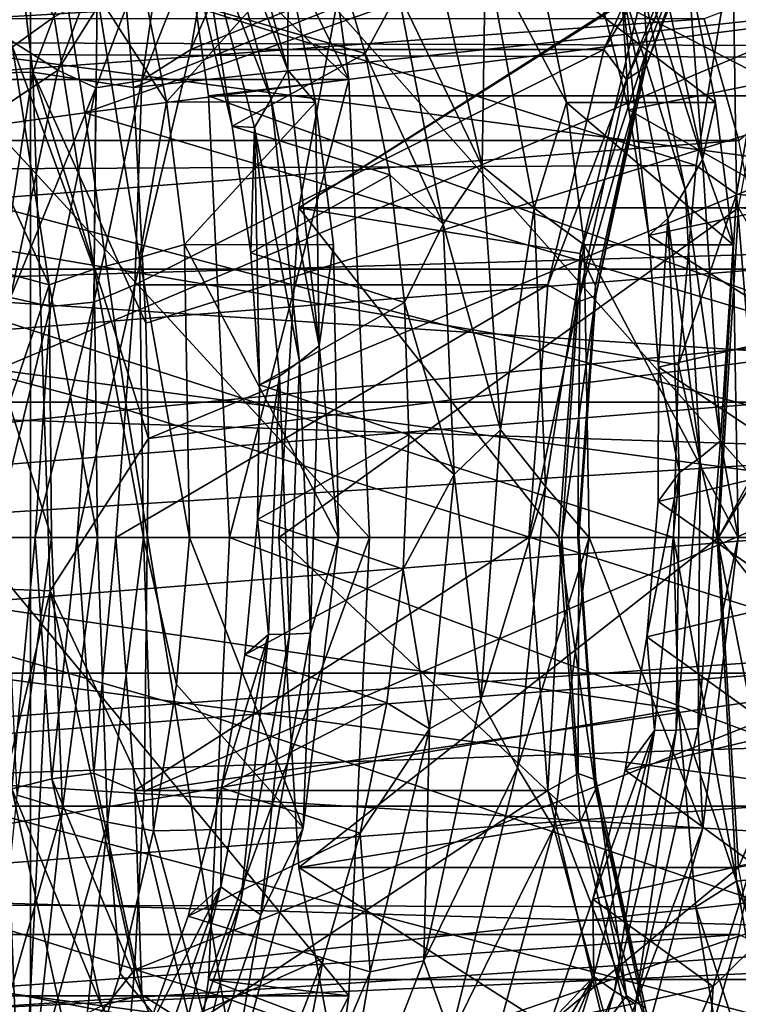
# Model space of a CAD drawing. Header units: metres. Extents: x -62 to 150, y -92 to 92.
# Tile 589 of 656: x 27.16 to 30.1, y 58.09 to 62.12. Entities that reach past the tile are written whole.
import ezdxf

# ---------------------------------------------------------------- set-up
doc = ezdxf.new("R2010")
doc.units = ezdxf.units.M
doc.layers.add('solid_500615', color=7, linetype='CONTINUOUS')

msp = doc.modelspace()

# ---------------------------------------------------------------- linework, layer by layer
at = {"layer": 'solid_500615'}
for points in [[(42.024872, 61.929775, 44.300327), (10.76731, 63.033997, 22.966919), (10.926191, 64.016174, 22.740013)], [(42.284065, 63.812038, 43.930161), (42.024872, 61.929775, 44.300327), (10.926191, 64.016174, 22.740013)], [(26.9657, 63.991287, 1.371703), (27.209808, 61.906448, 1.026933), (26.814638, 61.899193, 0.949436)], [(26.9657, 63.991287, 1.371703), (27.539228, 62.780327, 1.286887), (27.209808, 61.906448, 1.026933)], [(55.74284, 63.812077, 24.709034), (25.264481, 63.033997, 2.262815), (25.378672, 62.033115, 2.099732)], [(56.002037, 61.929798, 24.338863), (55.74284, 63.812077, 24.709034), (25.378672, 62.033115, 2.099732)], [(26.615343, 63.707741, 4.703797), (28.253647, 63.707741, 5.85095), (28.505728, 61.87693, 5.490941)], [(26.867424, 61.87693, 4.343788), (26.615343, 63.707741, 4.703797), (28.505728, 61.87693, 5.490941)], [(28.505728, 61.87693, 5.490941), (28.253647, 63.707741, 5.85095), (27.675091, 63.571117, 6.677214)], [(27.622869, 61.844666, 1.167425), (27.539228, 62.780327, 1.286887), (32.27454, 63.687843, 3.468868)], [(32.402534, 62.361904, 3.290096), (27.622869, 61.844666, 1.167425), (32.27454, 63.687843, 3.468868)], [(26.956396, 62.612083, 30.472433), (27.200054, 56.426136, 30.643044), (27.200054, 63.573864, 30.643044)], [(33.562912, 56.426136, 35.098366), (33.562912, 63.573864, 35.098366), (27.200054, 63.573864, 30.643044)], [(33.562912, 56.426136, 35.098366), (27.200054, 63.573864, 30.643044), (27.200054, 56.426136, 30.643044)], [(27.675091, 63.571117, 6.677214), (32.597504, 63.571693, 10.124093), (32.85331, 61.810539, 9.758763)], [(27.930851, 61.810089, 6.311951), (27.675091, 63.571117, 6.677214), (32.85331, 61.810539, 9.758763)], [(28.505728, 61.87693, 5.490941), (27.675091, 63.571117, 6.677214), (27.930851, 61.810089, 6.311951)], [(31.640343, 63.233532, 46.173004), (27.258905, 62.764702, 42.16732), (27.423189, 61.74086, 42.149097)], [(30.33288, 62.10878, 44.805107), (31.640343, 63.233532, 46.173004), (27.423189, 61.74086, 42.149097)], [(42.024872, 61.929775, 44.300327), (10.653118, 62.033115, 23.130001), (10.76731, 63.033997, 22.966919)], [(29.929298, 61.524059, 29.609573), (25.181379, 61.502308, 26.29071), (25.44878, 62.941555, 25.908823)], [(30.07942, 62.44223, 29.39518), (29.929298, 61.524059, 29.609573), (25.44878, 62.941555, 25.908823)], [(27.926863, 62.759567, 15.177095), (28.256014, 61.914375, 14.461522), (27.974577, 62.92635, 15.001102)], [(27.974577, 62.92635, 15.001102), (28.256014, 61.914375, 14.461522), (28.25679, 62.337551, 14.389871)], [(27.12718, 62.010086, 14.371448), (26.847954, 62.865395, 14.905622), (27.29705, 62.133022, 14.241504)], [(30.065924, 62.85717, 24.989481), (29.727484, 62.002335, 25.47282), (29.711819, 62.250305, 25.56155)], [(29.721041, 61.926884, 25.292816), (29.727484, 62.002335, 25.47282), (30.065924, 62.85717, 24.989481)], [(30.046726, 62.749512, 24.827688), (29.721041, 61.926884, 25.292816), (30.065924, 62.85717, 24.989481)], [(27.857248, 62, 23.734745), (29.550426, 62, 24.920321), (29.915033, 62.828426, 24.399605)], [(28.221857, 62.828426, 23.214031), (27.857248, 62, 23.734745), (29.915033, 62.828426, 24.399605)], [(27.973835, 62.672485, 23.270096), (27.857248, 62, 23.734745), (28.221857, 62.828426, 23.214031)], [(29.915033, 62.828426, 24.399605), (29.550426, 62, 24.920321), (29.960205, 62.677631, 24.668056)], [(27.258905, 62.764702, 42.16732), (22.942907, 62.244789, 38.098579), (23.021919, 61.123138, 38.031475)], [(27.258905, 62.764702, 42.16732), (23.021919, 61.123138, 38.031475), (24.229113, 61.299904, 39.173069)], [(24.524008, 61.342239, 39.450527), (27.258905, 62.764702, 42.16732), (24.229113, 61.299904, 39.173069)], [(24.524008, 61.342239, 39.450527), (27.423189, 61.74086, 42.149097), (27.258905, 62.764702, 42.16732)], [(27.209808, 61.906448, 1.026933), (27.539228, 62.780327, 1.286887), (27.622869, 61.844666, 1.167425)], [(26.607069, 62.362015, 24.010319), (27.313322, 61.915211, 23.756618), (27.626934, 62.741886, 23.308735)], [(27.768497, 62.639519, 23.300928), (27.626934, 62.741886, 23.308735), (27.313322, 61.915211, 23.756618)], [(27.877945, 62.595345, 15.354883), (28.187666, 61.795666, 14.667097), (27.926863, 62.759567, 15.177095)], [(27.926863, 62.759567, 15.177095), (28.187666, 61.795666, 14.667097), (28.256014, 61.914375, 14.461522)], [(29.643034, 61.876511, 25.121025), (29.721041, 61.926884, 25.292816), (30.046726, 62.749512, 24.827688)], [(29.960205, 62.677631, 24.668056), (29.643034, 61.876511, 25.121025), (30.046726, 62.749512, 24.827688)], [(30.094433, 61.406979, 29.707333), (30.07942, 62.44223, 29.39518), (30.329828, 62.759892, 29.371153)], [(30.094433, 61.406979, 29.707333), (30.329828, 62.759892, 29.371153), (30.288475, 61.385807, 29.713263)], [(27.657272, 61.872906, 23.722195), (27.857248, 62, 23.734745), (27.973835, 62.672485, 23.270096)], [(27.657272, 61.872906, 23.722195), (27.973835, 62.672485, 23.270096), (27.768497, 62.639519, 23.300928)], [(28.300119, 61.350872, 27.577665), (30.102255, 61.350872, 28.839533), (30.343143, 62.643482, 28.495508)], [(28.300119, 61.350872, 27.577665), (30.343143, 62.643482, 28.495508), (28.54101, 62.643482, 27.233639)], [(29.711819, 62.250305, 25.56155), (28.300119, 61.350872, 27.577665), (28.54101, 62.643482, 27.233639)], [(29.550426, 62, 24.920321), (29.643034, 61.876511, 25.121025), (29.960205, 62.677631, 24.668056)], [(26.956589, 57.387035, 30.472567), (27.200054, 56.426136, 30.643044), (26.956396, 62.612083, 30.472433)], [(27.468973, 61.842388, 23.728695), (27.768497, 62.639519, 23.300928), (27.313322, 61.915211, 23.756618)], [(27.657272, 61.872906, 23.722195), (27.768497, 62.639519, 23.300928), (27.468973, 61.842388, 23.728695)], [(29.672876, 62.435402, 16.121828), (29.954721, 61.548969, 15.476685), (29.722231, 62.607174, 15.946361)], [(29.722231, 62.607174, 15.946361), (29.954721, 61.548969, 15.476685), (29.89506, 62.337692, 15.537089)], [(30.10331, 61.626404, 16.28521), (31.278162, 62.625, 16.350792), (29.962278, 62.125, 16.486622)], [(31.579416, 62.598076, 14.177112), (31.579416, 57.401924, 14.177112), (19.292135, 57.401924, 5.573465)], [(31.579416, 62.598076, 14.177112), (19.292135, 57.401924, 5.573465), (19.292135, 62.598076, 5.573465)], [(32.193783, 60, 14.607296), (22.363955, 62.598076, 7.724377), (22.671825, 61.276516, 7.93995)], [(32.295418, 61.276066, 14.678462), (22.363955, 62.598076, 7.724377), (32.193783, 60, 14.607296)], [(32.603359, 62.598076, 14.894085), (22.363955, 62.598076, 7.724377), (32.295418, 61.276066, 14.678462)], [(27.877945, 62.595345, 15.354883), (27.911427, 62.172428, 15.371125), (28.0275, 61.68531, 15.129331)], [(27.877945, 62.595345, 15.354883), (28.0275, 61.68531, 15.129331), (28.118546, 61.679863, 14.87385)], [(27.877945, 62.595345, 15.354883), (28.118546, 61.679863, 14.87385), (28.187666, 61.795666, 14.667097)], [(28.707794, 62.234604, 15.634447), (28.830626, 62.511978, 15.592419), (29.052004, 61.522202, 15.140061)], [(29.052004, 61.522202, 15.140061), (28.830626, 62.511978, 15.592419), (29.065027, 62.410454, 15.336614)], [(28.435347, 62.443527, 15.967774), (28.572716, 61.983418, 15.696175), (27.911427, 62.172428, 15.371125)], [(28.707794, 62.234604, 15.634447), (28.572716, 61.983418, 15.696175), (28.435347, 62.443527, 15.967774)], [(30.094433, 61.406979, 29.707333), (29.929298, 61.524059, 29.609573), (30.07942, 62.44223, 29.39518)], [(29.052004, 61.522202, 15.140061), (29.065027, 62.410454, 15.336614), (29.265291, 61.349586, 14.915558)], [(29.065027, 62.410454, 15.336614), (29.284458, 62.337551, 15.109451), (29.396883, 61.782822, 14.88125)], [(29.265291, 61.349586, 14.915558), (29.065027, 62.410454, 15.336614), (29.396883, 61.782822, 14.88125)], [(29.621376, 62.268688, 16.300507), (29.884083, 61.425579, 15.682662), (29.672876, 62.435402, 16.121828)], [(29.672876, 62.435402, 16.121828), (29.884083, 61.425579, 15.682662), (29.954721, 61.548969, 15.476685)], [(26.607069, 62.362015, 24.010319), (26.361668, 61.274811, 24.360786), (27.313322, 61.915211, 23.756618)], [(27.673239, 60.87859, 1.095425), (27.622869, 61.844666, 1.167425), (32.402534, 62.361904, 3.290096)], [(27.684765, 60.406239, 1.078913), (27.673239, 60.87859, 1.095425), (32.402534, 62.361904, 3.290096)], [(32.455105, 61.013641, 3.221722), (27.684765, 60.406239, 1.078913), (32.402534, 62.361904, 3.290096)], [(27.473717, 62.227707, 14.097965), (27.645479, 62.340305, 13.963607), (27.758223, 61.785007, 13.734867)], [(27.758223, 61.785007, 13.734867), (27.645479, 62.340305, 13.963607), (28.25679, 62.337551, 14.389871)], [(27.758223, 61.785007, 13.734867), (28.25679, 62.337551, 14.389871), (28.369215, 61.782822, 14.161669)], [(28.256014, 61.914375, 14.461522), (28.369215, 61.782822, 14.161669), (28.25679, 62.337551, 14.389871)], [(29.284458, 62.337551, 15.109451), (29.89506, 62.337692, 15.537089), (30.007494, 61.782974, 15.308876)], [(29.396883, 61.782822, 14.88125), (29.284458, 62.337551, 15.109451), (30.007494, 61.782974, 15.308876)], [(30.109001, 62.339554, 17.046789), (30.237886, 61.870094, 16.787302), (29.531454, 62.234337, 16.554489)], [(29.954721, 61.548969, 15.476685), (30.007494, 61.782974, 15.308876), (29.89506, 62.337692, 15.537089)], [(29.711819, 62.250305, 25.56155), (29.453789, 61.164246, 25.930054), (28.300119, 61.350872, 27.577665)], [(29.727484, 62.002335, 25.47282), (29.453789, 61.164246, 25.930054), (29.711819, 62.250305, 25.56155)], [(29.621376, 62.268688, 16.300507), (29.531454, 62.234337, 16.554489), (29.652594, 61.752125, 16.305462)], [(29.621376, 62.268688, 16.300507), (29.652594, 61.752125, 16.305462), (29.734495, 61.23708, 16.112474)], [(29.621376, 62.268688, 16.300507), (29.734495, 61.23708, 16.112474), (29.812111, 61.30793, 15.890689)], [(29.621376, 62.268688, 16.300507), (29.812111, 61.30793, 15.890689), (29.884083, 61.425579, 15.682662)], [(27.461718, 61.099457, 13.870138), (27.29705, 62.133022, 14.241504), (27.473717, 62.227707, 14.097965)], [(27.461718, 61.099457, 13.870138), (27.473717, 62.227707, 14.097965), (27.647001, 61.147667, 13.71544)], [(27.647001, 61.147667, 13.71544), (27.473717, 62.227707, 14.097965), (27.758223, 61.785007, 13.734867)], [(28.89164, 61.284504, 15.236489), (28.572716, 61.983418, 15.696175), (28.707794, 62.234604, 15.634447)], [(28.89164, 61.284504, 15.236489), (28.707794, 62.234604, 15.634447), (29.052004, 61.522202, 15.140061)], [(30.237886, 61.870094, 16.787302), (29.652594, 61.752125, 16.305462), (29.531454, 62.234337, 16.554489)], [(28.572716, 61.983418, 15.696175), (28.0275, 61.68531, 15.129331), (27.911427, 62.172428, 15.371125)], [(23.203878, 61.626404, 11.454176), (29.962278, 62.125, 16.486622), (23.062847, 62.125, 11.655589)], [(23.203878, 61.626404, 11.454176), (30.10331, 61.626404, 16.28521), (29.962278, 62.125, 16.486622)], [(27.12718, 62.010086, 14.371448), (27.29705, 62.133022, 14.241504), (27.461718, 61.099457, 13.870138)], [(30.530376, 60.81366, 44.559547), (30.33288, 62.10878, 44.805107), (27.423189, 61.74086, 42.149097)], [(10.58432, 61.019703, 23.228254), (10.653118, 62.033115, 23.130001), (41.937759, 60, 44.424736)], [(42.024872, 61.929775, 44.300327), (41.937759, 60, 44.424736), (10.653118, 62.033115, 23.130001)], [(56.002037, 61.929798, 24.338863), (25.378672, 62.033115, 2.099732), (25.44747, 61.019699, 2.001479)], [(27.277742, 61.035717, 14.021023), (27.014509, 61.605812, 14.376868), (27.12718, 62.010086, 14.371448)], [(27.277742, 61.035717, 14.021023), (27.12718, 62.010086, 14.371448), (27.461718, 61.099457, 13.870138)], [(27.628046, 61.035275, 24.062078), (29.321224, 61.035275, 25.247654), (29.550426, 62, 24.920321)], [(27.857248, 62, 23.734745), (27.628046, 61.035275, 24.062078), (29.550426, 62, 24.920321)], [(27.657272, 61.872906, 23.722195), (27.628046, 61.035275, 24.062078), (27.857248, 62, 23.734745)], [(29.550426, 62, 24.920321), (29.321224, 61.035275, 25.247654), (29.643034, 61.876511, 25.121025)], [(29.727484, 62.002335, 25.47282), (29.51622, 61.031128, 25.774538), (29.453789, 61.164246, 25.930054)], [(29.517736, 60.992275, 25.583166), (29.51622, 61.031128, 25.774538), (29.727484, 62.002335, 25.47282)], [(29.721041, 61.926884, 25.292816), (29.517736, 60.992275, 25.583166), (29.727484, 62.002335, 25.47282)], [(28.572716, 61.983418, 15.696175), (28.672735, 61.486732, 15.477912), (28.0275, 61.68531, 15.129331)], [(28.89164, 61.284504, 15.236489), (28.672735, 61.486732, 15.477912), (28.572716, 61.983418, 15.696175)], [(56.002037, 61.929798, 24.338863), (25.44747, 61.019699, 2.001479), (25.470449, 60, 1.96866)], [(56.002037, 61.929798, 24.338863), (25.470449, 60, 1.96866), (56.089153, 60, 24.214451)], [(26.361668, 61.274811, 24.360786), (27.118061, 60.984375, 24.035479), (27.313322, 61.915211, 23.756618)], [(27.468973, 61.842388, 23.728695), (27.313322, 61.915211, 23.756618), (27.118061, 60.984375, 24.035479)], [(28.187666, 61.795666, 14.667097), (28.384361, 60.785233, 14.140576), (28.256014, 61.914375, 14.461522)], [(28.256014, 61.914375, 14.461522), (28.384361, 60.785233, 14.140576), (28.369215, 61.782822, 14.161669)], [(29.445044, 60.966335, 25.403782), (29.517736, 60.992275, 25.583166), (29.721041, 61.926884, 25.292816)], [(29.643034, 61.876511, 25.121025), (29.445044, 60.966335, 25.403782), (29.721041, 61.926884, 25.292816)], [(27.209808, 61.906448, 1.026933), (26.886192, 59.797295, 0.851), (26.814638, 61.899193, 0.949436)], [(26.867424, 61.87693, 4.343788), (28.505728, 61.87693, 5.490941), (28.590446, 60, 5.369952)], [(26.952141, 60, 4.222799), (26.867424, 61.87693, 4.343788), (28.590446, 60, 5.369952)], [(27.209808, 61.906448, 1.026933), (27.280998, 59.782684, 0.929055), (26.886192, 59.797295, 0.851)], [(27.209808, 61.906448, 1.026933), (27.622869, 61.844666, 1.167425), (27.673239, 60.87859, 1.095425)], [(27.209808, 61.906448, 1.026933), (27.673239, 60.87859, 1.095425), (27.684765, 60.406239, 1.078913)], [(27.209808, 61.906448, 1.026933), (27.684765, 60.406239, 1.078913), (27.280998, 59.782684, 0.929055)], [(28.505728, 61.87693, 5.490941), (27.930851, 61.810089, 6.311951), (28.016869, 60, 6.189104)], [(28.505728, 61.87693, 5.490941), (28.016869, 60, 6.189104), (28.590446, 60, 5.369952)], [(29.321224, 61.035275, 25.247654), (29.445044, 60.966335, 25.403782), (29.643034, 61.876511, 25.121025)], [(27.282589, 60.946548, 23.994879), (27.468973, 61.842388, 23.728695), (27.118061, 60.984375, 24.035479)], [(27.459663, 60.964478, 24.00441), (27.468973, 61.842388, 23.728695), (27.282589, 60.946548, 23.994879)], [(27.459663, 60.964478, 24.00441), (27.628046, 61.035275, 24.062078), (27.657272, 61.872906, 23.722195)], [(27.459663, 60.964478, 24.00441), (27.657272, 61.872906, 23.722195), (27.468973, 61.842388, 23.728695)], [(30.237886, 61.870094, 16.787302), (30.328775, 61.36615, 16.582079), (29.652594, 61.752125, 16.305462)], [(27.930851, 61.810089, 6.311951), (32.85331, 61.810539, 9.758763), (32.939362, 60, 9.63587)], [(28.016869, 60, 6.189104), (27.930851, 61.810089, 6.311951), (32.939362, 60, 9.63587)], [(28.118546, 61.679863, 14.87385), (28.30291, 60.722042, 14.36498), (28.187666, 61.795666, 14.667097)], [(28.187666, 61.795666, 14.667097), (28.30291, 60.722042, 14.36498), (28.384361, 60.785233, 14.140576)], [(27.647001, 61.147667, 13.71544), (27.758223, 61.785007, 13.734867), (27.831297, 61.201103, 13.562545)], [(27.831297, 61.201103, 13.562545), (27.758223, 61.785007, 13.734867), (28.369215, 61.782822, 14.161669)], [(27.831297, 61.201103, 13.562545), (28.369215, 61.782822, 14.161669), (28.442064, 61.1996, 13.989755)], [(28.384361, 60.785233, 14.140576), (28.442064, 61.1996, 13.989755), (28.369215, 61.782822, 14.161669)], [(29.265291, 61.349586, 14.915558), (29.396883, 61.782822, 14.88125), (29.469734, 61.1996, 14.709336)], [(29.396883, 61.782822, 14.88125), (30.007494, 61.782974, 15.308876), (30.08036, 61.199707, 15.136933)], [(29.469734, 61.1996, 14.709336), (29.396883, 61.782822, 14.88125), (30.08036, 61.199707, 15.136933)], [(29.954721, 61.548969, 15.476685), (30.08036, 61.199707, 15.136933), (30.007494, 61.782974, 15.308876)], [(27.595751, 60.523682, 41.929623), (27.423189, 61.74086, 42.149097), (24.524008, 61.342239, 39.450527)], [(27.595751, 60.523682, 41.929623), (30.530376, 60.81366, 44.559547), (27.423189, 61.74086, 42.149097)], [(30.328775, 61.36615, 16.582079), (29.734495, 61.23708, 16.112474), (29.652594, 61.752125, 16.305462)], [(28.672735, 61.486732, 15.477912), (28.104, 61.166618, 14.944057), (28.0275, 61.68531, 15.129331)], [(28.118546, 61.679863, 14.87385), (28.0275, 61.68531, 15.129331), (28.104, 61.166618, 14.944057)], [(28.118546, 61.679863, 14.87385), (28.104, 61.166618, 14.944057), (28.138819, 60.626064, 14.818308)], [(28.118546, 61.679863, 14.87385), (28.138819, 60.626064, 14.818308), (28.221134, 60.6619, 14.589916)], [(28.118546, 61.679863, 14.87385), (28.221134, 60.6619, 14.589916), (28.30291, 60.722042, 14.36498)], [(23.306376, 61.099979, 11.307796), (30.10331, 61.626404, 16.28521), (23.203878, 61.626404, 11.454176)], [(23.306376, 61.099979, 11.307796), (30.205807, 61.099979, 16.13883), (30.10331, 61.626404, 16.28521)], [(27.277742, 61.035717, 14.021023), (27.084196, 61.08728, 14.201924), (27.014509, 61.605812, 14.376868)], [(29.929298, 61.524059, 29.609573), (29.85626, 60.708069, 29.713884), (25.181379, 61.502308, 26.29071)], [(28.89164, 61.284504, 15.236489), (29.052004, 61.522202, 15.140061), (29.1269, 60.441204, 14.896902)], [(29.1269, 60.441204, 14.896902), (29.052004, 61.522202, 15.140061), (29.265291, 61.349586, 14.915558)], [(30.094433, 61.406979, 29.707333), (29.85626, 60.708069, 29.713884), (29.929298, 61.524059, 29.609573)], [(29.884083, 61.425579, 15.682662), (30.02911, 60.395958, 15.2328), (29.954721, 61.548969, 15.476685)], [(29.954721, 61.548969, 15.476685), (30.02911, 60.395958, 15.2328), (30.08036, 61.199707, 15.136933)], [(29.83638, 60, 29.742275), (25.091124, 60, 26.419611), (25.181379, 61.502308, 26.29071)], [(29.85626, 60.708069, 29.713884), (29.83638, 60, 29.742275), (25.181379, 61.502308, 26.29071)], [(28.672735, 61.486732, 15.477912), (28.73291, 60.962635, 15.316556), (28.104, 61.166618, 14.944057)], [(28.89164, 61.284504, 15.236489), (28.73291, 60.962635, 15.316556), (28.672735, 61.486732, 15.477912)], [(29.812111, 61.30793, 15.890689), (29.944784, 60.328644, 15.45844), (29.884083, 61.425579, 15.682662)], [(30.094433, 61.406979, 29.707333), (30.01495, 60, 29.820848), (29.85626, 60.708069, 29.713884)], [(29.884083, 61.425579, 15.682662), (29.944784, 60.328644, 15.45844), (30.02911, 60.395958, 15.2328)], [(30.094433, 61.406979, 29.707333), (30.210186, 60, 29.825069), (30.01495, 60, 29.820848)], [(30.094433, 61.406979, 29.707333), (30.288475, 61.385807, 29.713263), (30.210186, 60, 29.825069)], [(28.218681, 60, 27.69397), (30.020817, 60, 28.955839), (30.102255, 61.350872, 28.839533)], [(28.300119, 61.350872, 27.577665), (28.218681, 60, 27.69397), (30.102255, 61.350872, 28.839533)], [(29.365835, 60, 26.055666), (28.218681, 60, 27.69397), (28.300119, 61.350872, 27.577665)], [(29.453789, 61.164246, 25.930054), (29.365835, 60, 26.055666), (28.300119, 61.350872, 27.577665)], [(29.1269, 60.441204, 14.896902), (29.265291, 61.349586, 14.915558), (29.311165, 60.20919, 14.714993)], [(29.311165, 60.20919, 14.714993), (29.265291, 61.349586, 14.915558), (29.469734, 61.1996, 14.709336)], [(30.328775, 61.36615, 16.582079), (30.379341, 60.837013, 16.434448), (29.734495, 61.23708, 16.112474)], [(30.020817, 60, 28.955839), (30.676138, 60, 29.4147), (30.757607, 61.351368, 29.298351)], [(30.020817, 60, 28.955839), (30.757607, 61.351368, 29.298351), (30.102285, 61.351368, 28.839489)], [(30.020817, 60, 28.955839), (30.102285, 61.351368, 28.839489), (30.881182, 60, 27.72711)], [(30.102255, 61.350872, 28.839533), (30.020817, 60, 28.955839), (30.79744, 61.267902, 27.846706)], [(24.683817, 60.21209, 39.270432), (27.595751, 60.523682, 41.929623), (24.524008, 61.342239, 39.450527)], [(32.193783, 60, 14.607296), (22.671825, 61.276516, 7.93995), (22.773531, 60, 8.011165)], [(28.936514, 60.25832, 15.037004), (28.73291, 60.962635, 15.316556), (28.89164, 61.284504, 15.236489)], [(28.936514, 60.25832, 15.037004), (28.89164, 61.284504, 15.236489), (29.1269, 60.441204, 14.896902)], [(29.812111, 61.30793, 15.890689), (29.734495, 61.23708, 16.112474), (29.77495, 60.69886, 15.978675)], [(29.812111, 61.30793, 15.890689), (29.77495, 60.69886, 15.978675), (29.859991, 60.26738, 15.68489)], [(29.812111, 61.30793, 15.890689), (29.859991, 60.26738, 15.68489), (29.944784, 60.328644, 15.45844)], [(30.379341, 60.837013, 16.434448), (29.77495, 60.69886, 15.978675), (29.734495, 61.23708, 16.112474)], [(30.020817, 60, 28.955839), (30.709108, 60, 27.972857), (30.79744, 61.267902, 27.846706)], [(27.647001, 61.147667, 13.71544), (27.831297, 61.201103, 13.562545), (27.852018, 60, 13.398322)], [(27.831297, 61.201103, 13.562545), (28.462654, 60, 13.825893), (27.852018, 60, 13.398322)], [(27.831297, 61.201103, 13.562545), (28.442064, 61.1996, 13.989755), (28.462654, 60, 13.825893)], [(28.384361, 60.785233, 14.140576), (28.462654, 60, 13.825893), (28.442064, 61.1996, 13.989755)], [(29.311165, 60.20919, 14.714993), (29.469734, 61.1996, 14.709336), (29.490322, 60, 14.545475)], [(29.469734, 61.1996, 14.709336), (30.08036, 61.199707, 15.136933), (30.100958, 60, 14.973046)], [(29.469734, 61.1996, 14.709336), (30.100958, 60, 14.973046), (29.490322, 60, 14.545475)], [(30.02911, 60.395958, 15.2328), (30.100958, 60, 14.973046), (30.08036, 61.199707, 15.136933)], [(28.73291, 60.962635, 15.316556), (28.138819, 60.626064, 14.818308), (28.104, 61.166618, 14.944057)], [(29.444407, 60, 25.877098), (29.365835, 60, 26.055666), (29.453789, 61.164246, 25.930054)], [(29.51622, 61.031128, 25.774538), (29.444407, 60, 25.877098), (29.453789, 61.164246, 25.930054)], [(27.461718, 61.099457, 13.870138), (27.647001, 61.147667, 13.71544), (27.664042, 60, 13.556053)], [(27.647001, 61.147667, 13.71544), (27.852018, 60, 13.398322), (27.664042, 60, 13.556053)], [(23.368584, 60.554737, 11.218954), (30.205807, 61.099979, 16.13883), (23.306376, 61.099979, 11.307796)], [(23.368584, 60.554737, 11.218954), (30.268013, 60.554737, 16.049988), (30.205807, 61.099979, 16.13883)], [(27.277742, 61.035717, 14.021023), (27.112621, 60.548698, 14.085912), (27.084196, 61.08728, 14.201924)], [(27.277742, 61.035717, 14.021023), (27.461718, 61.099457, 13.870138), (27.4755, 60, 13.714259)], [(27.461718, 61.099457, 13.870138), (27.664042, 60, 13.556053), (27.4755, 60, 13.714259)], [(27.277742, 61.035717, 14.021023), (27.286959, 60, 13.872464), (27.112621, 60.548698, 14.085912)], [(27.277742, 61.035717, 14.021023), (27.4755, 60, 13.714259), (27.286959, 60, 13.872464)], [(27.628046, 61.035275, 24.062078), (27.392492, 60, 24.10034), (27.54987, 60, 24.173727)], [(27.459663, 60.964478, 24.00441), (27.392492, 60, 24.10034), (27.628046, 61.035275, 24.062078)], [(29.321224, 61.035275, 25.247654), (27.54987, 60, 24.173727), (29.243048, 60, 25.359303)], [(27.628046, 61.035275, 24.062078), (27.54987, 60, 24.173727), (29.321224, 61.035275, 25.247654)], [(29.321224, 61.035275, 25.247654), (29.243048, 60, 25.359303), (29.445044, 60.966335, 25.403782)], [(29.51622, 61.031128, 25.774538), (29.448629, 60, 25.68186), (29.444407, 60, 25.877098)], [(29.517736, 60.992275, 25.583166), (29.448629, 60, 25.68186), (29.51622, 61.031128, 25.774538)], [(10.58432, 61.019703, 23.228254), (41.937759, 60, 44.424736), (10.56134, 60, 23.261074)], [(32.455105, 61.013641, 3.221722), (30.526852, 59.382374, 2.393661), (27.666658, 58.960968, 1.104763)], [(32.455105, 61.013641, 3.221722), (27.666658, 58.960968, 1.104763), (27.684765, 60.406239, 1.078913)], [(29.517736, 60.992275, 25.583166), (29.377743, 60, 25.499897), (29.448629, 60, 25.68186)], [(29.445044, 60.966335, 25.403782), (29.377743, 60, 25.499897), (29.517736, 60.992275, 25.583166)], [(27.282589, 60.946548, 23.994879), (27.118061, 60.984375, 24.035479), (27.051773, 60, 24.13015)], [(27.282589, 60.946548, 23.994879), (27.051773, 60, 24.13015), (27.21933, 60, 24.08522)], [(27.459663, 60.964478, 24.00441), (27.21933, 60, 24.08522), (27.392492, 60, 24.10034)], [(27.459663, 60.964478, 24.00441), (27.282589, 60.946548, 23.994879), (27.21933, 60, 24.08522)], [(28.73291, 60.962635, 15.316556), (28.751476, 60.420784, 15.214622), (28.138819, 60.626064, 14.818308)], [(28.936514, 60.25832, 15.037004), (28.751476, 60.420784, 15.214622), (28.73291, 60.962635, 15.316556)], [(29.445044, 60.966335, 25.403782), (29.243048, 60, 25.359303), (29.377743, 60, 25.499897)], [(30.379341, 60.837013, 16.434448), (30.387993, 60.292442, 16.346672), (29.77495, 60.69886, 15.978675)], [(27.595751, 60.523682, 41.929623), (30.740726, 59.529747, 44.289326), (30.530376, 60.81366, 44.559547)], [(28.30291, 60.722042, 14.36498), (28.347807, 59.608028, 14.055136), (28.384361, 60.785233, 14.140576)], [(28.384361, 60.785233, 14.140576), (28.347807, 59.608028, 14.055136), (28.462654, 60, 13.825893)], [(28.221134, 60.6619, 14.589916), (28.261604, 59.604298, 14.286438), (28.30291, 60.722042, 14.36498)], [(28.30291, 60.722042, 14.36498), (28.261604, 59.604298, 14.286438), (28.347807, 59.608028, 14.055136)], [(30.01495, 60, 29.820848), (29.83638, 60, 29.742275), (29.85626, 60.708069, 29.713884)], [(30.387993, 60.292442, 16.346672), (29.772537, 60.147545, 15.906101), (29.77495, 60.69886, 15.978675)], [(29.859991, 60.26738, 15.68489), (29.77495, 60.69886, 15.978675), (29.772537, 60.147545, 15.906101)], [(28.221134, 60.6619, 14.589916), (28.138819, 60.626064, 14.818308), (28.130638, 60.073784, 14.75397)], [(28.221134, 60.6619, 14.589916), (28.130638, 60.073784, 14.75397), (28.175518, 59.603561, 14.517645)], [(28.751476, 60.420784, 15.214622), (28.130638, 60.073784, 14.75397), (28.138819, 60.626064, 14.818308)], [(28.221134, 60.6619, 14.589916), (28.175518, 59.603561, 14.517645), (28.261604, 59.604298, 14.286438)], [(23.389439, 60, 11.18917), (30.268013, 60.554737, 16.049988), (23.368584, 60.554737, 11.218954)], [(23.389439, 60, 11.18917), (30.288868, 60, 16.020205), (30.268013, 60.554737, 16.049988)], [(27.112621, 60.548698, 14.085912), (27.286959, 60, 13.872464), (27.098604, 60, 14.030512)], [(24.683817, 60.21209, 39.270432), (27.792421, 59.31971, 41.683411), (27.595751, 60.523682, 41.929623)], [(27.595751, 60.523682, 41.929623), (27.792421, 59.31971, 41.683411), (30.740726, 59.529747, 44.289326)], [(28.936514, 60.25832, 15.037004), (29.1269, 60.441204, 14.896902), (29.046991, 59.333767, 14.874828)], [(29.046991, 59.333767, 14.874828), (29.1269, 60.441204, 14.896902), (29.311165, 60.20919, 14.714993)], [(27.280998, 59.782684, 0.929055), (27.684765, 60.406239, 1.078913), (27.666658, 58.960968, 1.104763)], [(28.751476, 60.420784, 15.214622), (28.727438, 59.871174, 15.173535), (28.130638, 60.073784, 14.75397)], [(28.936514, 60.25832, 15.037004), (28.727438, 59.871174, 15.173535), (28.751476, 60.420784, 15.214622)], [(30.02911, 60.395958, 15.2328), (29.936886, 59.218716, 15.226862), (30.100958, 60, 14.973046)], [(29.944784, 60.328644, 15.45844), (29.936886, 59.218716, 15.226862), (30.02911, 60.395958, 15.2328)], [(29.944784, 60.328644, 15.45844), (29.847322, 59.211628, 15.460096), (29.936886, 59.218716, 15.226862)], [(29.859991, 60.26738, 15.68489), (29.847322, 59.211628, 15.460096), (29.944784, 60.328644, 15.45844)], [(29.859991, 60.26738, 15.68489), (29.772537, 60.147545, 15.906101), (29.726627, 59.593468, 15.895644)], [(29.859991, 60.26738, 15.68489), (29.726627, 59.593468, 15.895644), (29.758156, 59.210518, 15.692904)], [(29.859991, 60.26738, 15.68489), (29.758156, 59.210518, 15.692904), (29.847322, 59.211628, 15.460096)], [(30.387993, 60.292442, 16.346672), (30.353922, 59.742477, 16.319914), (29.772537, 60.147545, 15.906101)], [(28.835991, 59.216835, 15.045168), (28.727438, 59.871174, 15.173535), (28.936514, 60.25832, 15.037004)], [(28.835991, 59.216835, 15.045168), (28.936514, 60.25832, 15.037004), (29.046991, 59.333767, 14.874828)], [(24.683817, 60.21209, 39.270432), (24.862547, 59.093834, 39.049053), (27.792421, 59.31971, 41.683411)], [(29.046991, 59.333767, 14.874828), (29.311165, 60.20919, 14.714993), (29.196209, 59.056465, 14.744119)], [(29.196209, 59.056465, 14.744119), (29.311165, 60.20919, 14.714993), (29.490322, 60, 14.545475)], [(30.353922, 59.742477, 16.319914), (29.726627, 59.593468, 15.895644), (29.772537, 60.147545, 15.906101)], [(28.727438, 59.871174, 15.173535), (28.078941, 59.520123, 14.75178), (28.130638, 60.073784, 14.75397)], [(28.175518, 59.603561, 14.517645), (28.130638, 60.073784, 14.75397), (28.078941, 59.520123, 14.75178)], [(42.024872, 58.070202, 44.300323), (10.58432, 58.980301, 23.228254), (10.56134, 60, 23.261074)], [(41.937759, 60, 44.424736), (42.024872, 58.070202, 44.300323), (10.56134, 60, 23.261074)], [(32.603359, 57.401924, 14.894085), (22.773531, 60, 8.011165), (22.671852, 58.723656, 7.939969)], [(32.295399, 58.724049, 14.678449), (32.193783, 60, 14.607296), (22.773531, 60, 8.011165)], [(32.295399, 58.724049, 14.678449), (22.773531, 60, 8.011165), (32.603359, 57.401924, 14.894085)], [(23.368584, 59.445263, 11.218954), (30.268013, 59.445263, 16.049988), (30.288868, 60, 16.020205)], [(23.368584, 59.445263, 11.218954), (30.288868, 60, 16.020205), (23.389439, 60, 11.18917)], [(29.855946, 59.297543, 29.714333), (25.091124, 60, 26.419611), (29.83638, 60, 29.742275)], [(29.855946, 59.297543, 29.714333), (25.181204, 58.499138, 26.290962), (25.091124, 60, 26.419611)], [(56.089153, 60, 24.214451), (25.44747, 58.980297, 2.001479), (25.378672, 57.966885, 2.099732)], [(56.002041, 58.070225, 24.33886), (56.089153, 60, 24.214451), (25.378672, 57.966885, 2.099732)], [(56.089153, 60, 24.214451), (25.470449, 60, 1.96866), (25.44747, 58.980297, 2.001479)], [(26.867424, 58.12307, 4.343788), (26.952141, 60, 4.222799), (28.505728, 58.12307, 5.490941)], [(26.952141, 60, 4.222799), (28.590446, 60, 5.369952), (28.505728, 58.12307, 5.490941)], [(27.124382, 58.970448, 24.026453), (27.21933, 60, 24.08522), (27.051773, 60, 24.13015)], [(27.286959, 60, 13.872464), (27.146603, 58.945393, 13.934994), (27.098604, 60, 14.030512)], [(27.124382, 58.970448, 24.026453), (27.288301, 59.012238, 23.986721), (27.21933, 60, 24.08522)], [(27.33152, 58.889675, 13.782313), (27.146603, 58.945393, 13.934994), (27.286959, 60, 13.872464)], [(27.392492, 60, 24.10034), (27.21933, 60, 24.08522), (27.288301, 59.012238, 23.986721)], [(27.33152, 58.889675, 13.782313), (27.286959, 60, 13.872464), (27.4755, 60, 13.714259)], [(27.392492, 60, 24.10034), (27.288301, 59.012238, 23.986721), (27.459663, 59.035522, 24.00441)], [(27.33152, 58.889675, 13.782313), (27.4755, 60, 13.714259), (27.51651, 58.8344, 13.629549)], [(27.392492, 60, 24.10034), (27.459663, 59.035522, 24.00441), (27.54987, 60, 24.173727)], [(27.459663, 59.035522, 24.00441), (27.628046, 58.964725, 24.062078), (27.54987, 60, 24.173727)], [(27.4755, 60, 13.714259), (27.664042, 60, 13.556053), (27.51651, 58.8344, 13.629549)], [(27.51651, 58.8344, 13.629549), (27.664042, 60, 13.556053), (27.704796, 58.798935, 13.473955)], [(27.54987, 60, 24.173727), (27.628046, 58.964725, 24.062078), (29.243048, 60, 25.359303)], [(27.628046, 58.964725, 24.062078), (29.321224, 58.964725, 25.247654), (29.243048, 60, 25.359303)], [(27.664042, 60, 13.556053), (27.852018, 60, 13.398322), (27.799658, 59.397762, 13.406096)], [(27.664042, 60, 13.556053), (27.799658, 59.397762, 13.406096), (27.704796, 58.798935, 13.473955)], [(27.799658, 59.397762, 13.406096), (27.852018, 60, 13.398322), (28.317785, 58.811016, 13.899545)], [(27.852018, 60, 13.398322), (28.462654, 60, 13.825893), (28.317785, 58.811016, 13.899545)], [(27.930851, 58.189911, 6.311951), (28.590446, 60, 5.369952), (28.016869, 60, 6.189104)], [(32.85331, 58.189461, 9.758763), (27.930851, 58.189911, 6.311951), (28.016869, 60, 6.189104)], [(27.930851, 58.189911, 6.311951), (28.505728, 58.12307, 5.490941), (28.590446, 60, 5.369952)], [(32.85331, 58.189461, 9.758763), (28.016869, 60, 6.189104), (32.939362, 60, 9.63587)], [(28.218681, 60, 27.69397), (28.300119, 58.649128, 27.577665), (30.020817, 60, 28.955839)], [(29.453789, 58.835754, 25.930054), (28.300119, 58.649128, 27.577665), (28.218681, 60, 27.69397)], [(29.453789, 58.835754, 25.930054), (28.218681, 60, 27.69397), (29.365835, 60, 26.055666)], [(28.300119, 58.649128, 27.577665), (30.102255, 58.649128, 28.839533), (30.020817, 60, 28.955839)], [(28.347807, 59.608028, 14.055136), (28.317785, 58.811016, 13.899545), (28.462654, 60, 13.825893)], [(29.196209, 59.056465, 14.744119), (29.490322, 60, 14.545475), (29.345453, 58.811016, 14.619126)], [(29.321224, 58.964725, 25.247654), (29.377743, 60, 25.499897), (29.243048, 60, 25.359303)], [(29.321224, 58.964725, 25.247654), (29.445044, 59.033665, 25.403782), (29.377743, 60, 25.499897)], [(29.345453, 58.811016, 14.619126), (29.490322, 60, 14.545475), (29.95594, 58.810253, 15.046823)], [(29.51622, 58.968872, 25.774538), (29.453789, 58.835754, 25.930054), (29.365835, 60, 26.055666)], [(29.444407, 60, 25.877098), (29.51622, 58.968872, 25.774538), (29.365835, 60, 26.055666)], [(29.445044, 59.033665, 25.403782), (29.448629, 60, 25.68186), (29.377743, 60, 25.499897)], [(29.517736, 59.007725, 25.583166), (29.51622, 58.968872, 25.774538), (29.444407, 60, 25.877098)], [(29.517736, 59.007725, 25.583166), (29.444407, 60, 25.877098), (29.448629, 60, 25.68186)], [(29.445044, 59.033665, 25.403782), (29.517736, 59.007725, 25.583166), (29.448629, 60, 25.68186)], [(29.490322, 60, 14.545475), (30.100958, 60, 14.973046), (29.95594, 58.810253, 15.046823)], [(30.094433, 58.593021, 29.707333), (29.855946, 59.297543, 29.714333), (29.83638, 60, 29.742275)], [(30.094433, 58.593021, 29.707333), (29.83638, 60, 29.742275), (30.01495, 60, 29.820848)], [(29.936886, 59.218716, 15.226862), (29.95594, 58.810253, 15.046823), (30.100958, 60, 14.973046)], [(30.01495, 60, 29.820848), (30.210186, 60, 29.825069), (30.288475, 58.614193, 29.713263)], [(30.094433, 58.593021, 29.707333), (30.01495, 60, 29.820848), (30.288475, 58.614193, 29.713263)], [(30.102285, 58.648632, 28.839489), (30.676138, 60, 29.4147), (30.020817, 60, 28.955839)], [(30.020817, 60, 28.955839), (30.881182, 60, 27.72711), (30.964516, 58.803471, 27.608095)], [(30.102285, 58.648632, 28.839489), (30.020817, 60, 28.955839), (30.964516, 58.803471, 27.608095)], [(30.102255, 58.649128, 28.839533), (30.709108, 60, 27.972857), (30.020817, 60, 28.955839)], [(28.727438, 59.871174, 15.173535), (28.660585, 59.32394, 15.193593), (28.078941, 59.520123, 14.75178)], [(28.835991, 59.216835, 15.045168), (28.660585, 59.32394, 15.193593), (28.727438, 59.871174, 15.173535)], [(27.280998, 59.782684, 0.929055), (26.785038, 57.699532, 0.99908), (26.886192, 59.797295, 0.851)], [(27.280998, 59.782684, 0.929055), (27.177816, 57.663357, 1.080067), (26.785038, 57.699532, 0.99908)], [(27.280998, 59.782684, 0.929055), (27.627199, 58.229889, 1.161117), (27.177816, 57.663357, 1.080067)], [(27.280998, 59.782684, 0.929055), (27.666658, 58.960968, 1.104763), (27.627199, 58.229889, 1.161117)], [(30.353922, 59.742477, 16.319914), (30.2771, 59.197262, 16.354208), (29.726627, 59.593468, 15.895644)], [(28.175518, 59.603561, 14.517645), (27.984026, 58.975449, 14.81131), (27.980536, 58.569405, 14.658687)], [(28.175518, 59.603561, 14.517645), (27.980536, 58.569405, 14.658687), (28.062325, 58.510735, 14.433507)], [(28.175518, 59.603561, 14.517645), (28.078941, 59.520123, 14.75178), (27.984026, 58.975449, 14.81131)], [(28.261604, 59.604298, 14.286438), (28.062325, 58.510735, 14.433507), (28.144629, 58.454815, 14.207658)], [(28.175518, 59.603561, 14.517645), (28.062325, 58.510735, 14.433507), (28.261604, 59.604298, 14.286438)], [(28.347807, 59.608028, 14.055136), (28.144629, 58.454815, 14.207658), (28.317785, 58.811016, 13.899545)], [(28.261604, 59.604298, 14.286438), (28.144629, 58.454815, 14.207658), (28.347807, 59.608028, 14.055136)], [(30.2771, 59.197262, 16.354208), (29.637415, 59.047005, 15.947032), (29.726627, 59.593468, 15.895644)], [(29.758156, 59.210518, 15.692904), (29.726627, 59.593468, 15.895644), (29.637415, 59.047005, 15.947032)], [(27.792421, 59.31971, 41.683411), (30.951702, 58.24987, 44.003983), (30.740726, 59.529747, 44.289326)], [(28.660585, 59.32394, 15.193593), (27.984026, 58.975449, 14.81131), (28.078941, 59.520123, 14.75178)], [(23.306376, 58.900021, 11.307796), (30.205807, 58.900021, 16.13883), (30.268013, 59.445263, 16.049988)], [(23.306376, 58.900021, 11.307796), (30.268013, 59.445263, 16.049988), (23.368584, 59.445263, 11.218954)], [(27.627199, 58.229889, 1.161117), (27.666658, 58.960968, 1.104763), (30.526852, 59.382374, 2.393661)], [(30.676821, 58.562878, 2.575995), (27.627199, 58.229889, 1.161117), (30.526852, 59.382374, 2.393661)], [(27.704796, 58.798935, 13.473955), (27.799658, 59.397762, 13.406096), (28.317785, 58.811016, 13.899545)], [(28.813231, 58.266258, 15.072477), (29.046991, 59.333767, 14.874828), (29.196209, 59.056465, 14.744119)], [(28.835991, 59.216835, 15.045168), (29.046991, 59.333767, 14.874828), (28.813231, 58.266258, 15.072477)], [(24.862547, 59.093834, 39.049053), (27.987841, 58.119534, 41.420273), (27.792421, 59.31971, 41.683411)], [(29.855946, 59.297543, 29.714333), (29.927887, 58.487434, 29.611589), (25.181204, 58.499138, 26.290962)], [(27.792421, 59.31971, 41.683411), (27.987841, 58.119534, 41.420273), (30.951702, 58.24987, 44.003983)], [(28.660585, 59.32394, 15.193593), (28.551497, 58.789173, 15.27397), (27.984026, 58.975449, 14.81131)], [(28.835991, 59.216835, 15.045168), (28.551497, 58.789173, 15.27397), (28.660585, 59.32394, 15.193593)], [(30.094433, 58.593021, 29.707333), (29.927887, 58.487434, 29.611589), (29.855946, 59.297543, 29.714333)], [(28.592257, 58.221737, 15.257859), (28.551497, 58.789173, 15.27397), (28.835991, 59.216835, 15.045168)], [(28.592257, 58.221737, 15.257859), (28.835991, 59.216835, 15.045168), (28.813231, 58.266258, 15.072477)], [(29.847322, 59.211628, 15.460096), (29.593706, 58.142788, 15.684768), (29.679737, 58.089287, 15.456463)], [(29.758156, 59.210518, 15.692904), (29.593706, 58.142788, 15.684768), (29.847322, 59.211628, 15.460096)], [(29.936886, 59.218716, 15.226862), (29.679737, 58.089287, 15.456463), (29.95594, 58.810253, 15.046823)], [(29.847322, 59.211628, 15.460096), (29.679737, 58.089287, 15.456463), (29.936886, 59.218716, 15.226862)], [(29.758156, 59.210518, 15.692904), (29.637415, 59.047005, 15.947032), (29.505899, 58.518398, 16.058832)], [(29.758156, 59.210518, 15.692904), (29.505899, 58.518398, 16.058832), (29.508881, 58.201817, 15.911486)], [(29.758156, 59.210518, 15.692904), (29.508881, 58.201817, 15.911486), (29.593706, 58.142788, 15.684768)], [(30.2771, 59.197262, 16.354208), (30.158291, 58.666851, 16.448465), (29.637415, 59.047005, 15.947032)], [(24.862547, 59.093834, 39.049053), (25.040268, 57.979206, 38.810062), (27.987841, 58.119534, 41.420273)], [(28.813231, 58.266258, 15.072477), (29.196209, 59.056465, 14.744119), (28.923456, 57.959343, 14.998602)], [(28.923456, 57.959343, 14.998602), (29.196209, 59.056465, 14.744119), (29.345453, 58.811016, 14.619126)], [(27.124382, 58.970448, 24.026453), (27.491184, 58.082176, 23.696974), (27.288301, 59.012238, 23.986721)], [(27.459663, 59.035522, 24.00441), (27.288301, 59.012238, 23.986721), (27.657272, 58.127094, 23.722195)], [(27.657272, 58.127094, 23.722195), (27.288301, 59.012238, 23.986721), (27.491184, 58.082176, 23.696974)], [(27.459663, 59.035522, 24.00441), (27.657272, 58.127094, 23.722195), (27.628046, 58.964725, 24.062078)], [(29.321224, 58.964725, 25.247654), (29.643034, 58.123489, 25.121025), (29.445044, 59.033665, 25.403782)], [(29.445044, 59.033665, 25.403782), (29.643034, 58.123489, 25.121025), (29.517736, 59.007725, 25.583166)], [(30.158291, 58.666851, 16.448465), (29.505899, 58.518398, 16.058832), (29.637415, 59.047005, 15.947032)], [(42.024872, 58.070202, 44.300323), (10.653118, 57.966885, 23.130001), (10.58432, 58.980301, 23.228254)], [(26.650816, 57.840122, 24.040808), (27.337881, 58.002228, 23.721544), (27.124382, 58.970448, 24.026453)], [(27.124382, 58.970448, 24.026453), (27.337881, 58.002228, 23.721544), (27.491184, 58.082176, 23.696974)], [(28.551497, 58.789173, 15.27397), (27.847004, 58.449974, 14.930977), (27.984026, 58.975449, 14.81131)], [(27.980536, 58.569405, 14.658687), (27.984026, 58.975449, 14.81131), (27.847004, 58.449974, 14.930977)], [(29.517736, 59.007725, 25.583166), (29.721041, 58.073116, 25.292816), (29.51622, 58.968872, 25.774538)], [(29.643034, 58.123489, 25.121025), (29.721041, 58.073116, 25.292816), (29.517736, 59.007725, 25.583166)], [(27.33152, 58.889675, 13.782313), (27.033705, 57.847237, 14.070066), (27.146603, 58.945393, 13.934994)], [(27.628046, 58.964725, 24.062078), (27.857248, 58, 23.734745), (29.321224, 58.964725, 25.247654)], [(27.657272, 58.127094, 23.722195), (27.857248, 58, 23.734745), (27.628046, 58.964725, 24.062078)], [(27.857248, 58, 23.734745), (29.550426, 58, 24.920321), (29.321224, 58.964725, 25.247654)], [(29.321224, 58.964725, 25.247654), (29.550426, 58, 24.920321), (29.643034, 58.123489, 25.121025)], [(29.51622, 58.968872, 25.774538), (29.727484, 57.997665, 25.47282), (29.453789, 58.835754, 25.930054)], [(29.721041, 58.073116, 25.292816), (29.727484, 57.997665, 25.47282), (29.51622, 58.968872, 25.774538)], [(23.203878, 58.373596, 11.454176), (30.10331, 58.373596, 16.28521), (30.205807, 58.900021, 16.13883)], [(23.203878, 58.373596, 11.454176), (30.205807, 58.900021, 16.13883), (23.306376, 58.900021, 11.307796)], [(27.33152, 58.889675, 13.782313), (27.207891, 57.739685, 13.933097), (27.033705, 57.847237, 14.070066)], [(27.33152, 58.889675, 13.782313), (27.51651, 58.8344, 13.629549), (27.207891, 57.739685, 13.933097)], [(27.207891, 57.739685, 13.933097), (27.51651, 58.8344, 13.629549), (27.391462, 57.659683, 13.785748)], [(27.51651, 58.8344, 13.629549), (27.567858, 58.215019, 13.60156), (27.391462, 57.659683, 13.785748)], [(27.51651, 58.8344, 13.629549), (27.704796, 58.798935, 13.473955), (27.567858, 58.215019, 13.60156)], [(27.704796, 58.798935, 13.473955), (28.317785, 58.811016, 13.899545), (28.009399, 57.679909, 14.205428)], [(28.144629, 58.454815, 14.207658), (28.009399, 57.679909, 14.205428), (28.317785, 58.811016, 13.899545)], [(29.453789, 58.835754, 25.930054), (29.711819, 57.749695, 25.56155), (28.300119, 58.649128, 27.577665)], [(28.923456, 57.959343, 14.998602), (29.345453, 58.811016, 14.619126), (29.037067, 57.679909, 14.925009)], [(29.037067, 57.679909, 14.925009), (29.345453, 58.811016, 14.619126), (29.649645, 57.685314, 15.350487)], [(29.345453, 58.811016, 14.619126), (29.95594, 58.810253, 15.046823), (29.649645, 57.685314, 15.350487)], [(29.727484, 57.997665, 25.47282), (29.711819, 57.749695, 25.56155), (29.453789, 58.835754, 25.930054)], [(29.679737, 58.089287, 15.456463), (29.649645, 57.685314, 15.350487), (29.95594, 58.810253, 15.046823)], [(27.567858, 58.215019, 13.60156), (27.704796, 58.798935, 13.473955), (28.009399, 57.679909, 14.205428)], [(28.551497, 58.789173, 15.27397), (28.401529, 58.276733, 15.412724), (27.847004, 58.449974, 14.930977)], [(28.592257, 58.221737, 15.257859), (28.401529, 58.276733, 15.412724), (28.551497, 58.789173, 15.27397)], [(32.603359, 57.401924, 14.894085), (22.671852, 58.723656, 7.939969), (22.363955, 57.401924, 7.724377)], [(28.300119, 58.649128, 27.577665), (28.54101, 57.356518, 27.233639), (30.102255, 58.649128, 28.839533)], [(29.711819, 57.749695, 25.56155), (28.54101, 57.356518, 27.233639), (28.300119, 58.649128, 27.577665)], [(28.54101, 57.356518, 27.233639), (30.343143, 57.356518, 28.495508), (30.102255, 58.649128, 28.839533)], [(30.158291, 58.666851, 16.448465), (29.999035, 58.161022, 16.600491), (29.505899, 58.518398, 16.058832)], [(30.303667, 58.460022, 16.334061), (29.999035, 58.161022, 16.600491), (30.158291, 58.666851, 16.448465)], [(30.094433, 58.593021, 29.707333), (30.288475, 58.614193, 29.713263), (30.520329, 57.281643, 29.382141)], [(27.980536, 58.569405, 14.658687), (27.669771, 57.953537, 15.108069), (27.644148, 57.62252, 15.001679)], [(27.980536, 58.569405, 14.658687), (27.644148, 57.62252, 15.001679), (27.713299, 57.508171, 14.794435)], [(27.980536, 58.569405, 14.658687), (27.847004, 58.449974, 14.930977), (27.669771, 57.953537, 15.108069)], [(27.980536, 58.569405, 14.658687), (27.713299, 57.508171, 14.794435), (28.062325, 58.510735, 14.433507)], [(30.329828, 57.240108, 29.371153), (29.927887, 58.487434, 29.611589), (30.094433, 58.593021, 29.707333)], [(30.329828, 57.240108, 29.371153), (30.094433, 58.593021, 29.707333), (30.520329, 57.281643, 29.382141)], [(27.567186, 57.50214, 1.246824), (27.627199, 58.229889, 1.161117), (30.676821, 58.562878, 2.575995)], [(30.591829, 57.718143, 2.703648), (27.567186, 57.50214, 1.246824), (30.676821, 58.562878, 2.575995)], [(30.075871, 57.57513, 29.400248), (25.448071, 57.061234, 25.909836), (25.181204, 58.499138, 26.290962)], [(29.927887, 58.487434, 29.611589), (30.075871, 57.57513, 29.400248), (25.181204, 58.499138, 26.290962)], [(28.062325, 58.510735, 14.433507), (27.713299, 57.508171, 14.794435), (27.783302, 57.396172, 14.586037)], [(28.062325, 58.510735, 14.433507), (27.783302, 57.396172, 14.586037), (28.144629, 58.454815, 14.207658)], [(29.999035, 58.161022, 16.600491), (29.333878, 58.017551, 16.228483), (29.505899, 58.518398, 16.058832)], [(29.508881, 58.201817, 15.911486), (29.505899, 58.518398, 16.058832), (29.333878, 58.017551, 16.228483)], [(30.329828, 57.240108, 29.371153), (30.075871, 57.57513, 29.400248), (29.927887, 58.487434, 29.611589)], [(28.401529, 58.276733, 15.412724), (27.669771, 57.953537, 15.108069), (27.847004, 58.449974, 14.930977)], [(28.144629, 58.454815, 14.207658), (27.783302, 57.396172, 14.586037), (28.009399, 57.679909, 14.205428)], [(29.958704, 57.539028, 16.69132), (29.999035, 58.161022, 16.600491), (30.303667, 58.460022, 16.334061)], [(29.958704, 57.539028, 16.69132), (30.303667, 58.460022, 16.334061), (30.240475, 57.669754, 16.439053)], [(23.062847, 57.875, 11.655589), (29.962278, 57.875, 16.486622), (30.10331, 58.373596, 16.28521)], [(23.062847, 57.875, 11.655589), (30.10331, 58.373596, 16.28521), (23.203878, 58.373596, 11.454176)], [(30.10331, 58.373596, 16.28521), (29.962278, 57.875, 16.486622), (31.390759, 57.749054, 16.189987)], [(28.401529, 58.276733, 15.412724), (28.212799, 57.79607, 15.606842), (27.669771, 57.953537, 15.108069)], [(27.987841, 58.119534, 41.420273), (31.168322, 56.973316, 43.706268), (30.951702, 58.24987, 44.003983)], [(28.215979, 57.33197, 15.659842), (28.212799, 57.79607, 15.606842), (28.401529, 58.276733, 15.412724)], [(28.215979, 57.33197, 15.659842), (28.401529, 58.276733, 15.412724), (28.592257, 58.221737, 15.257859)], [(28.435793, 57.302647, 15.475319), (28.813231, 58.266258, 15.072477), (28.923456, 57.959343, 14.998602)], [(28.592257, 58.221737, 15.257859), (28.813231, 58.266258, 15.072477), (28.435793, 57.302647, 15.475319)], [(27.177816, 57.663357, 1.080067), (27.627199, 58.229889, 1.161117), (27.567186, 57.50214, 1.246824)], [(27.391462, 57.659683, 13.785748), (27.567858, 58.215019, 13.60156), (28.009399, 57.679909, 14.205428)], [(28.215979, 57.33197, 15.659842), (28.592257, 58.221737, 15.257859), (28.435793, 57.302647, 15.475319)], [(27.930851, 58.189911, 6.311951), (27.675091, 56.428883, 6.677214), (28.505728, 58.12307, 5.490941)], [(32.597504, 56.428307, 10.124093), (27.675091, 56.428883, 6.677214), (27.930851, 58.189911, 6.311951)], [(32.597504, 56.428307, 10.124093), (27.930851, 58.189911, 6.311951), (32.85331, 58.189461, 9.758763)], [(29.508881, 58.201817, 15.911486), (29.123903, 57.553844, 16.452335), (29.123432, 57.302818, 16.324543)], [(29.508881, 58.201817, 15.911486), (29.123432, 57.302818, 16.324543), (29.19548, 57.187428, 16.115959)], [(29.508881, 58.201817, 15.911486), (29.333878, 58.017551, 16.228483), (29.123903, 57.553844, 16.452335)], [(29.508881, 58.201817, 15.911486), (29.19548, 57.187428, 16.115959), (29.593706, 58.142788, 15.684768)], [(26.867424, 58.12307, 4.343788), (28.253647, 56.292259, 5.85095), (26.615343, 56.292259, 4.703797)], [(26.867424, 58.12307, 4.343788), (28.505728, 58.12307, 5.490941), (28.253647, 56.292259, 5.85095)], [(27.657272, 58.127094, 23.722195), (27.491184, 58.082176, 23.696974), (27.973835, 57.327515, 23.270096)], [(27.657272, 58.127094, 23.722195), (27.973835, 57.327515, 23.270096), (27.857248, 58, 23.734745)], [(27.675091, 56.428883, 6.677214), (28.253647, 56.292259, 5.85095), (28.505728, 58.12307, 5.490941)], [(29.593706, 58.142788, 15.684768), (29.19548, 57.187428, 16.115959), (29.269442, 57.076805, 15.904778)], [(29.593706, 58.142788, 15.684768), (29.269442, 57.076805, 15.904778), (29.679737, 58.089287, 15.456463)], [(29.999035, 58.161022, 16.600491), (29.801611, 57.689102, 16.807022), (29.333878, 58.017551, 16.228483)], [(29.550426, 58, 24.920321), (29.960205, 57.322369, 24.668056), (29.643034, 58.123489, 25.121025)], [(29.643034, 58.123489, 25.121025), (29.960205, 57.322369, 24.668056), (29.721041, 58.073116, 25.292816)], [(29.958704, 57.539028, 16.69132), (29.801611, 57.689102, 16.807022), (29.999035, 58.161022, 16.600491)], [(25.040268, 57.979206, 38.810062), (28.18788, 56.922634, 41.144348), (27.987841, 58.119534, 41.420273)], [(27.987841, 58.119534, 41.420273), (28.18788, 56.922634, 41.144348), (31.168322, 56.973316, 43.706268)], [(29.679737, 58.089287, 15.456463), (29.269442, 57.076805, 15.904778), (29.649645, 57.685314, 15.350487)]]:
    msp.add_3dface(points, dxfattribs=at)

doc.saveas('drawing.dxf')
